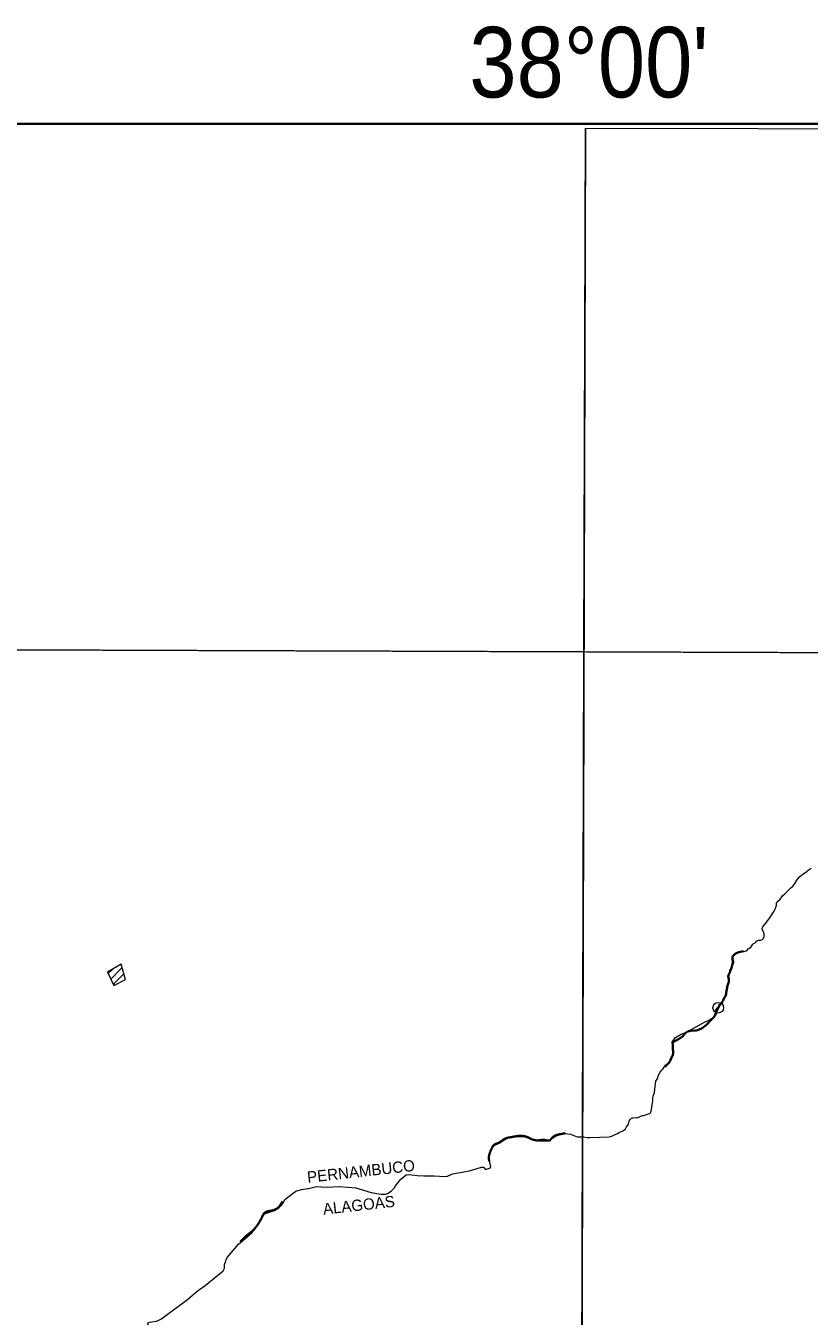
# Model space of a CAD drawing. Extents: x 553962 to 842807, y 8883888 to 9032388.
# Drawn here: x 581694 to 587242, y 8916321 to 8925463 of the extents above; entities that cross this region are included whole.
import ezdxf
from ezdxf.enums import TextEntityAlignment as Align

# ---------------------------------------------------------------- set-up
doc = ezdxf.new("R2010")
doc.units = 0
doc.header["$LTSCALE"] = 150
doc.header["$PDMODE"] = 32
doc.header["$PDSIZE"] = 75
doc.linetypes.add('LONG_DASH_SHORT_DASH', pattern=[9.9, 6, -1.2, 1.5, -1.2])
doc.layers.add('6', color=7, linetype='Continuous', lineweight=13)

msp = doc.modelspace()

# ---------------------------------------------------------------- linework, layer by layer
at = {"layer": '6'}
for p, q in [((582276.5, 8918748), (582308.9, 8918780.4)), ((582294.7, 8918709.6), (582376.4, 8918791.3)), ((582312.9, 8918671.2), (582388.6, 8918746.9))]:
    msp.add_line(p, q, dxfattribs=at)
at = {"layer": '6', "linetype": 'LONG_DASH_SHORT_DASH', "lineweight": 35}
msp.add_line((585799, 8917597.9), (585799.3, 8917597.8), dxfattribs=at)
at = {"layer": '6', "lineweight": 35}
msp.add_lwpolyline([(574695.3, 8924769.6), (626625.7, 8924769.6), (626625.7, 8896026.7), (574695.3, 8896026.7)], close=True, dxfattribs=at)
at = {"layer": '6'}
for points in [[(585656.3, 8924738.8), (585614.8, 8909969.8), (585573.6, 8896026.7)], [(574684.9, 8921064.7), (596639.8, 8920989.8), (607636.3, 8920937.2), (626625.7, 8920820.5)], [(586916.9, 8918999.4), (586921.8, 8919011.7), (586923.2, 8919017.8), (586923.8, 8919027.8), (586919.9, 8919040.7), (586909.9, 8919057.1), (586909, 8919064.2), (586909.4, 8919069.7), (586914.4, 8919080.4), (586932.4, 8919104.2), (586949.8, 8919125.1), (586961.5, 8919140.2), (586992.8, 8919190.2), (587002.7, 8919209.4), (587006.2, 8919218.4), (587008.9, 8919230.4), (587010.4, 8919247.4), (587012.9, 8919254.6), (587016, 8919258.6), (587035, 8919274.8), (587055.6, 8919302.4), (587072, 8919316.4), (587094, 8919340.4), (587112.3, 8919355.2), (587126.1, 8919368.8), (587137.1, 8919382), (587155.1, 8919411), (587172.6, 8919433.8), (587187.4, 8919446.2), (587211.4, 8919462), (587226.2, 8919474.8), (587234.8, 8919481.4), (587256, 8919495)], [(586679.6, 8918760.5), (586680.3, 8918772.5), (586692.5, 8918786.5), (586696.8, 8918798.9), (586696.9, 8918809.3), (586697.7, 8918812.7), (586699.3, 8918815.3), (586704.2, 8918820.1), (586707.7, 8918826.9), (586707.4, 8918834.5), (586702.6, 8918847.7), (586701.8, 8918857.5), (586703.1, 8918864.1), (586709.7, 8918881.3), (586721, 8918893.5), (586725.9, 8918895.7), (586766.1, 8918904.9), (586782.2, 8918905.1), (586794.3, 8918909.1), (586801.8, 8918914.7), (586808.8, 8918923.3), (586813, 8918927.3), (586824.3, 8918933.9), (586830.1, 8918938.5), (586834.8, 8918944.1), (586841.9, 8918955.9), (586845.8, 8918960.3), (586848.8, 8918962.4), (586859.7, 8918966.8), (586863.7, 8918970.4), (586869.3, 8918977.4), (586877.2, 8918981.7), (586883.6, 8918984.1), (586895.7, 8918985.2), (586905.7, 8918987.4), (586911.9, 8918992.7), (586916.9, 8918999.4)], [(586136.8, 8917879.9), (586143.9, 8917898.3), (586146.5, 8917907.1), (586150.7, 8917947.5), (586156.3, 8917986.5), (586166.2, 8918006.3), (586175.4, 8918028.7), (586186.6, 8918050.1), (586197.8, 8918063.5), (586206.1, 8918071.9), (586225, 8918098.7), (586234.8, 8918109.9), (586249.5, 8918120.5), (586256.8, 8918127.7), (586261.3, 8918135.7), (586262.8, 8918149.5), (586276.3, 8918165.5), (586281.8, 8918176.7), (586282.8, 8918182.3), (586282.8, 8918191.1), (586279.2, 8918209.5), (586279.1, 8918219.3), (586275.1, 8918241.3), (586270.8, 8918255.1), (586270.6, 8918261.3), (586271.5, 8918267.7), (586278.2, 8918274.1), (586295.8, 8918294.9), (586307.4, 8918303.7), (586335.1, 8918320.1), (586377.8, 8918336.7), (586395.1, 8918344.9), (586480.1, 8918393.5), (586505.7, 8918406.7), (586524.1, 8918414.9), (586554, 8918433.1), (586568.4, 8918447.3), (586570.6, 8918451.1), (586575.7, 8918463.9), (586578.3, 8918475.3), (586579.7, 8918491.9), (586595.5, 8918507.3), (586602.8, 8918522.3), (586607.5, 8918529.5), (586619.7, 8918540.1), (586627.3, 8918548.9), (586630.1, 8918555.5), (586632.3, 8918569.5), (586634.1, 8918575.1), (586636.7, 8918579.5), (586645.9, 8918589.1), (586648.8, 8918594.9), (586650.6, 8918604.3), (586653.5, 8918631.7), (586658.1, 8918644.7), (586665.3, 8918659.3), (586672.6, 8918692.7), (586672.6, 8918710.3), (586671.1, 8918715.7), (586665.9, 8918726.3), (586666, 8918731.5), (586668, 8918736.7), (586678.5, 8918755.1), (586678.5, 8918755.1), (586679.6, 8918760.5)], [(585824.4, 8917592.5), (585835.6, 8917593.5), (585848.5, 8917598.3), (585866.6, 8917609.5), (585883, 8917614.7), (585896.8, 8917622.9), (585921, 8917633.3), (585928.7, 8917638.5), (585940.3, 8917649.7), (585947.5, 8917662.7), (585957.1, 8917673.5), (585961.2, 8917682.5), (585965.9, 8917699.7), (585968.9, 8917706.9), (585976, 8917717.1), (585984.1, 8917723.9), (585988.6, 8917725.7), (585994.5, 8917727.1), (586017.6, 8917728.5), (586028.1, 8917729.9), (586035.3, 8917731.9), (586054, 8917741.3), (586060.6, 8917742.5), (586070, 8917742.7), (586088.9, 8917750.3), (586104.1, 8917754.3), (586112.5, 8917757.7), (586118, 8917762.1), (586120.7, 8917766.5), (586122.9, 8917773.1), (586126.9, 8917800.7), (586130.7, 8917821.1), (586131.4, 8917832.3), (586133.7, 8917846.3), (586134.3, 8917870.5), (586136.8, 8917879.9)], [(584946, 8917362.1), (584956.7, 8917362.1), (584984.5, 8917371.3), (584987.1, 8917382.3), (584980.7, 8917404.5), (584974.8, 8917448.6), (584983.7, 8917481.7), (584998.1, 8917514.8), (585010.1, 8917531), (585049.8, 8917550.4), (585085.7, 8917573.9), (585106.9, 8917582), (585162.1, 8917591.8), (585206.3, 8917594.7), (585224.1, 8917592.2)], [(585224.1, 8917592.2), (585233.4, 8917590.9), (585273.5, 8917573.1), (585302.3, 8917565), (585331.2, 8917562.9), (585406.5, 8917564.6)], [(585406.5, 8917564.6), (585417.5, 8917578), (585441.3, 8917595.2), (585463.8, 8917604.5), (585514.8, 8917615.6), (585533.1, 8917613.4)], [(585533.1, 8917613.4), (585551.5, 8917611.2), (585597.6, 8917591.8)], [(585597.6, 8917591.8), (585645.8, 8917591.3), (585655.1, 8917588.7), (585668.4, 8917587.5), (585687.5, 8917587.3), (585824.4, 8917592.5)], [(584289.7, 8917215.3), (584302.2, 8917227.5), (584311.2, 8917245.5), (584349.8, 8917291.8), (584386.3, 8917322.1), (584405.1, 8917324.1), (584466.3, 8917316.9), (584511.8, 8917316.6), (584562.5, 8917316.2)], [(584562.5, 8917316.2), (584584.8, 8917316), (584661, 8917309.7), (584679.6, 8917312.2), (584715.2, 8917328.8), (584836.7, 8917352.1), (584920.8, 8917375.9), (584935.7, 8917377.6), (584946, 8917362.1)], [(583605.6, 8917205.9), (583606.2, 8917206.4), (583647.1, 8917217.9), (583691.7, 8917225.1), (583694.7, 8917225.9)], [(583694.7, 8917225.9), (583751.3, 8917239.9), (583784.8, 8917238.2)], [(583784.8, 8917238.2), (583823, 8917236.2), (583913.9, 8917240), (584030.3, 8917229.4), (584139.1, 8917197.5), (584207.1, 8917184.8), (584241.1, 8917186), (584254.7, 8917190.7), (584281.9, 8917207.8), (584289.7, 8917215.3)], [(583497.2, 8917101.5), (583513.7, 8917119.7), (583530.7, 8917150.3), (583605.6, 8917205.9)], [(583374.4, 8917029.3), (583384.1, 8917046.7), (583454.1, 8917069.1), (583484.8, 8917087.9), (583497.2, 8917101.5)], [(583110.2, 8916714.5), (583112.9, 8916723.3), (583122.7, 8916738.7), (583200.6, 8916830.8), (583293.7, 8916911.2), (583311.9, 8916931.1), (583355.3, 8916994.9), (583374.4, 8917029.3)], [(583090.8, 8916642.8), (583100.4, 8916661.6), (583101.2, 8916686.4), (583110.2, 8916714.5)], [(582550.9, 8916251), (582561.6, 8916267.1), (582557.7, 8916274.2), (582569.7, 8916279), (582618.1, 8916284.9), (582650.7, 8916300), (582838.2, 8916439.2), (582906.1, 8916497.3), (582963.8, 8916539.2), (583090.8, 8916642.8)]]:
    msp.add_lwpolyline(points, dxfattribs=at)
for points in [[(585656.3, 8924738.8), (596655.5, 8924715.8), (596639.8, 8920989.8), (585645.8, 8921027.3)], [(585645.8, 8921027.3), (574684.9, 8921064.7), (574653.9, 8910009.3), (585614.8, 8909969.8)], [(582271.3, 8918759), (582316.7, 8918663.1), (582399.6, 8918706.8), (582369.9, 8918815)]]:
    msp.add_lwpolyline(points, close=True, dxfattribs=at)
at = {"layer": '6', "linetype": 'LONG_DASH_SHORT_DASH', "lineweight": 35}
for points in [[(586597.6, 8918506.7), (586605.9, 8918523.4), (586611.9, 8918529.9), (586617.3, 8918534), (586622.3, 8918538.9), (586623.4, 8918540.9), (586626.4, 8918548.8), (586631.3, 8918557.1), (586634.3, 8918565.1), (586637.8, 8918573), (586643.9, 8918581.7), (586648.8, 8918589.4), (586652.3, 8918595.6), (586654.7, 8918605.5), (586654.8, 8918613.8), (586656.7, 8918622.1), (586657.8, 8918638.2), (586659.7, 8918646.3), (586661, 8918654.2), (586663.5, 8918662.4), (586666.6, 8918670.9), (586668.9, 8918678.8), (586672.1, 8918687.1), (586672.3, 8918702.8), (586672, 8918712), (586671, 8918719.4), (586667.1, 8918727.6), (586666.9, 8918728.6), (586672.8, 8918742), (586679.1, 8918756), (586680.9, 8918764.7), (586683.4, 8918772.6), (586688.5, 8918781.8), (586690.3, 8918790.4), (586695.8, 8918807.9), (586701.3, 8918821.4), (586701.6, 8918825.4), (586701.4, 8918834.4), (586699.1, 8918851.1), (586698.2, 8918860.5)], [(586698.2, 8918860.5), (586699.5, 8918868.4), (586701.6, 8918872.3), (586709.1, 8918881.7), (586716.2, 8918889), (586725.8, 8918894.1), (586735.2, 8918897.5), (586743.7, 8918899.7), (586775.5, 8918907)], [(586513.5, 8918384.7), (586547.2, 8918421.3), (586562.5, 8918435.2), (586568.8, 8918442), (586573.9, 8918450.3), (586577.2, 8918457.8), (586580, 8918465.9), (586583.2, 8918474), (586594.1, 8918498), (586597.6, 8918506.7)], [(586222.6, 8918087.9), (586223.9, 8918090.1), (586228.4, 8918096.1), (586236.5, 8918103.6), (586243.8, 8918110.9), (586250.2, 8918118.5), (586254.6, 8918126.4), (586260.8, 8918142.7), (586268.8, 8918158.2), (586272.8, 8918166.7), (586277.2, 8918183.1), (586278.1, 8918191.2), (586277.5, 8918199.5), (586276, 8918207.8), (586276, 8918223.7), (586276.6, 8918240), (586275.8, 8918254), (586276.7, 8918256.6), (586280.2, 8918263.9), (586287.4, 8918268.9), (586293.9, 8918272.7), (586327.8, 8918291.2), (586334.7, 8918295.4), (586343.5, 8918302.7), (586357.8, 8918319.5), (586363.1, 8918326.4), (586369.2, 8918332), (586377.3, 8918336.3), (586385.6, 8918339.6), (586393.6, 8918341.5), (586401.5, 8918342.9), (586433.8, 8918344.2), (586442.3, 8918345.8), (586450.6, 8918348.2), (586466.5, 8918353.8), (586474.8, 8918357.3), (586483.3, 8918361.6), (586490.3, 8918366.2), (586504.2, 8918377.5), (586513.5, 8918384.7)]]:
    msp.add_lwpolyline(points, dxfattribs=at)
for points in [[(584975.9, 8917417.5), (584975.5, 8917419.7), (584973.4, 8917450.5), (584981.3, 8917482.8), (584997.8, 8917518.6), (585007.8, 8917534.4), (585031.4, 8917545.1), (585065.1, 8917565.2), (585093, 8917581.7), (585131, 8917589.6), (585175.4, 8917597.4), (585208.4, 8917598.2), (585232.7, 8917594.6), (585252.1, 8917588.1), (585282.1, 8917573.1), (585320.8, 8917565.9)], [(585320.8, 8917565.9), (585379.6, 8917568.1), (585403.9, 8917567.3), (585406.1, 8917568.8), (585417.5, 8917582.4), (585451.2, 8917604.6), (585489.2, 8917612.5), (585512.1, 8917617.4)], [(583212.7, 8916848.6), (583254.2, 8916889.7), (583303.2, 8916930.2), (583370.6, 8917031.5), (583385.8, 8917055.2), (583431.4, 8917068.7), (583482, 8917092.3), (583511.3, 8917134.2)]]:
    msp.add_spline(points, degree=3, dxfattribs=at)
at = {"layer": '6'}
msp.add_point((586597.6, 8918506.7), dxfattribs=at)

# ---------------------------------------------------------------- texts
at = {"layer": '6', "width": 0.9}
msp.add_text("38°00'", height=500, dxfattribs=at).set_placement((585681.9, 8924955.9), align=Align.CENTER)
at = {"layer": '6'}
for s, p in [('PERNAMBUCO', (584071.7, 8917308.3)), ('ALAGOAS', (584056.6, 8917068.5))]:
    msp.add_text(s, height=80, rotation=6.379, dxfattribs=at).set_placement(p, align=Align.CENTER)

doc.saveas('drawing.dxf')
